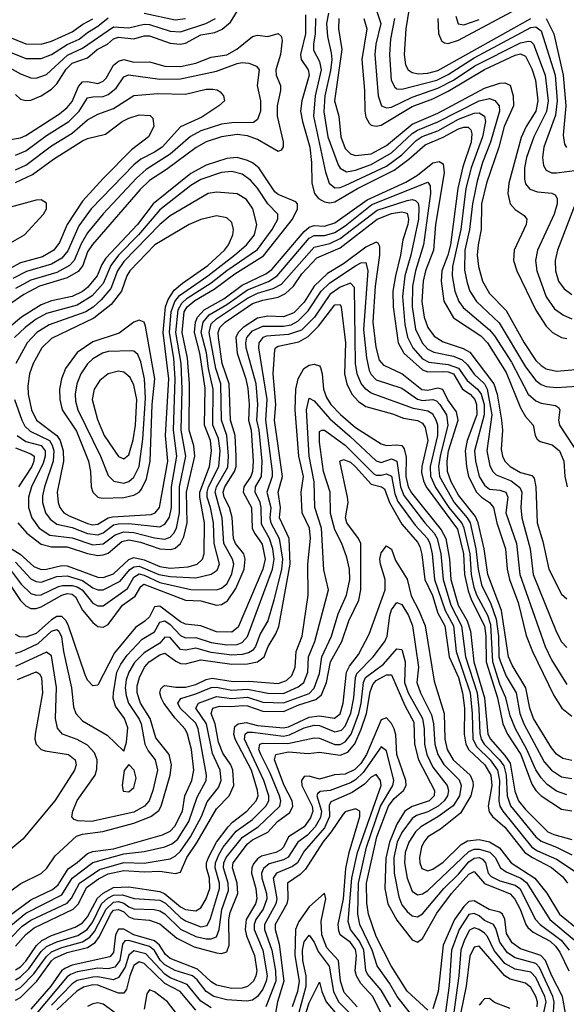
# Model space of a CAD drawing. Header units: inches. Extents: x 884549 to 1028252, y 526810 to 653624.
# Tile 358 of 656: x 904246 to 906368, y 611140 to 614965. Entities that reach past the tile are written whole.
import ezdxf

# ---------------------------------------------------------------- set-up
doc = ezdxf.new("R2010")
doc.units = ezdxf.units.IN
doc.header["$MEASUREMENT"] = 0
doc.layers.add('A9601', color=7, linetype='Continuous')

msp = doc.modelspace()

# ---------------------------------------------------------------- linework, layer by layer
at = {"layer": 'A9601', "color": 5}
for points, elevation in [([(905869.7, 614970), (905871.8, 614911.8), (905883.5, 614883.5), (905895.3, 614875.3), (905910, 614873.3), (905950, 614885.7), (906250, 615047.3)], 3320), ([(904230, 614674.1), (904250, 614656.2), (904270, 614651), (904290, 614653.2), (904330, 614669.5), (904370, 614695.5), (904390, 614715.6), (904426.8, 614773.2), (904450, 614796.3), (904510, 614817.5), (904546.9, 614850), (904587, 614870), (904610, 614890.8), (904630, 614897), (904690, 614891.4), (904730, 614903.1), (904750, 614902.7), (904830, 614873.5), (904869.3, 614870.7), (904890, 614874.3), (904950, 614906.2), (905004, 614916), (905032, 614928), (905064.2, 614955.8), (905098.7, 615010)], 3120), ([(905628.5, 615008.5), (905648.1, 614950), (905628.4, 614870), (905625.2, 614830), (905637.2, 614670), (905651, 614630), (905670, 614622.4), (905690, 614625.7), (905770, 614664.5), (905870, 614699.2), (905930, 614730.9), (906013.5, 614786.5), (906190, 614875.7), (906221.5, 614881.5), (906230, 614880.4), (906240.2, 614870), (906286.4, 614750), (906298.2, 614650), (906291.8, 614608.2), (906242.2, 614510), (906213.6, 614430), (906205.4, 614390), (906205.8, 614345.8), (906210, 614328.2), (906226.8, 614306.8), (906256.5, 614296.5), (906311.3, 614291.3), (906324.2, 614284.2), (906332.2, 614270), (906332.1, 614250), (906320.6, 614210), (906255.7, 614070), (906248.9, 614030), (906253.5, 613990), (906290, 613888.7), (906322.4, 613842.4), (906356.9, 613816.9), (906390, 613802.6)], 3240), ([(905757.6, 615010), (905745.3, 614930), (905739.3, 614830), (905744.4, 614790), (905754.2, 614770), (905770, 614759.5), (905794.8, 614754.8), (905830, 614757.3), (905870, 614768), (906230, 614970.2)], 3280), ([(904163.1, 614803.1), (904250, 614754.4), (904290, 614739.3), (904310, 614738.7), (904350, 614752.7), (904432.2, 614827.8), (904490, 614854.3), (904610, 614937.2), (904670, 614933.6), (904730, 614947.7), (904750, 614946.8), (904830, 614920.2), (904870, 614918), (904969.1, 614950.9), (905006.7, 614970)], 3140), ([(904190, 614846.6), (904270, 614814.5), (904330, 614814.8), (904370, 614830.6), (904430, 614868.4), (904477.5, 614890), (904510, 614915.9), (904550, 614939.7), (904590, 614973.1)], 3160), ([(904200.3, 614900.3), (904270, 614870.9), (904330, 614870), (904370, 614882.3), (904450, 614917.5), (904492, 614948), (904530, 614968)], 3180), ([(904730, 614991.1), (904850, 614964.4), (904890, 614970.5)], 3160), ([(905355.2, 614984.8), (905355.7, 614910), (905336.1, 614830), (905338.5, 614810), (905366.3, 614770), (905370, 614750), (905342, 614650), (905336.9, 614610), (905343.9, 614570), (905372.5, 614470), (905379, 614410), (905380.6, 614330), (905390.1, 614290.1), (905406.8, 614270), (905430, 614257.8), (905450, 614254.1), (905470, 614257.4), (905558, 614310), (905699.4, 614380.6), (905757, 614423), (905820.4, 614479.6), (905890.5, 614509.5), (905950, 614541.6), (905970, 614548), (905987.2, 614547.2), (905997.4, 614537.4), (906001.2, 614521.2), (905998.6, 614490), (905966.9, 614393.1), (905947, 614310), (905919.2, 614090), (905908.8, 614050), (905884.9, 613990), (905882.6, 613950), (905892.2, 613872.2), (905930, 613806.7), (906036.8, 613736.8), (906062.8, 613710), (906134.4, 613594.4), (906190, 613457), (906210, 613424.2), (906239.3, 613390), (906246.7, 613350), (906255.4, 613335.4), (906266.9, 613326.9), (906313.2, 613313.2), (906341.7, 613290), (906358.5, 613250), (906362.1, 613190), (906371.4, 613150)], 3120), ([(905394.9, 614970), (905393.7, 614910), (905386.4, 614870), (905386.5, 614846.5), (905410, 614803), (905416.2, 614770), (905393.8, 614670), (905386.3, 614590), (905433.1, 614373.1), (905447.5, 614330), (905470, 614312.3), (905490, 614313.3), (905510, 614320.7), (905670, 614396.7), (905730, 614440), (905784.7, 614495.3), (905809, 614511), (905870, 614534), (905950, 614578.3), (906010, 614601.7), (906030, 614603.4), (906050, 614590.6), (906053.8, 614570), (906042.8, 614510), (905998.4, 614390), (905978.6, 614310), (905958.6, 614150), (905926.8, 614006.8), (905924.4, 613970), (905934.8, 613910), (905951, 613871), (905967.3, 613847.3), (906070, 613759.9), (906090, 613736.6), (906154.8, 613634.8), (906220.1, 613510), (906250, 613484.1), (906270, 613475.9), (906326.7, 613466.7), (906338.2, 613458.2), (906343, 613450), (906338.2, 613410), (906341.5, 613390), (906421.1, 613270)], 3140), ([(905445.6, 614990), (905437.7, 614950), (905440.5, 614900.5), (905455.9, 614835.9), (905457.3, 614810), (905452.6, 614767.4), (905430.8, 614670), (905427.5, 614607.5), (905442.1, 614510), (905481.9, 614401.9), (905490, 614389), (905514.8, 614374.8), (905550, 614380.2), (905610, 614402.1), (905690, 614448.6), (905770, 614523.4), (905790, 614536.7), (905870, 614568.3), (906030, 614650.4), (906070, 614659.2), (906090.9, 614650.9), (906107.2, 614630), (906109.2, 614610), (906074.2, 614490), (906042.2, 614410), (906022.2, 614337.8), (906003.7, 614250), (905992, 614150), (905974.1, 614070), (905972.6, 613992.6), (905982.7, 613942.7), (905994, 613910), (906019.3, 613870), (906107.6, 613787.6), (906210, 613616.2), (906250, 613563.4), (906270, 613547.6), (906290, 613539.7), (906330, 613536.1), (906410, 613541.8)], 3160), ([(905484.5, 614970), (905484.1, 614930), (905496.7, 614850), (905468.7, 614650), (905484.6, 614590), (905493.5, 614510), (905510, 614465.2), (905530, 614444.4), (905550, 614437.4), (905610, 614444.3), (905670, 614475.9), (905770, 614559.5), (905870, 614602.2), (906050, 614699.1), (906110, 614718.2), (906130, 614720.1), (906150, 614711.3), (906161.8, 614670), (906162.7, 614630), (906127.5, 614550), (906105.7, 614470), (906057.8, 614330), (906038.4, 614250), (906037.6, 614150), (906025.4, 614090), (906022.7, 614050), (906026.7, 614006.7), (906043.4, 613950), (906070, 613901.6), (906134.9, 613834.9), (906204.5, 613710), (906250, 613641.4), (906270, 613621.4), (906290, 613608.7), (906330, 613599.3), (906450, 613610.7)], 3180), ([(905582.1, 614970), (905594.1, 614930), (905574.3, 614810), (905585, 614690), (905585.7, 614610), (905590, 614586.2), (905602.7, 614562.7), (905610, 614555.8), (905630, 614551.1), (905650, 614555.8), (905770, 614628.6), (905850, 614658.3), (905910, 614687.2), (906050, 614771.5), (906170, 614827.3), (906190, 614832.7), (906210, 614823.1), (906233.9, 614773.9), (906248.3, 614730), (906258.1, 614650), (906249.2, 614610), (906212.3, 614550), (906192.9, 614507.1), (906145.3, 614330), (906141.6, 614290), (906150.4, 614250.4), (906170, 614227.8), (906204.2, 614204.2), (906214.6, 614190), (906212.9, 614170), (906166, 614070), (906163.7, 614030), (906176.6, 613990), (906250, 613837), (906290, 613774), (906315.1, 613750), (906350, 613730.9), (906370, 613726.8)], 3220), ([(905700.8, 614970), (905685.8, 614890), (905681.4, 614830), (905688.8, 614730), (905702.8, 614702.8), (905710, 614697.1), (905730, 614694.8), (905865, 614730), (905910, 614752.3), (906010, 614817.1), (906230, 614934.6), (906250, 614937.9), (906270, 614922.1), (906325.4, 614750), (906333, 614650), (906325.8, 614594.2), (906281.3, 614470), (906275.2, 614430), (906279.1, 614399.1), (906290, 614380.9), (906310.9, 614370.9), (906330, 614369.7), (906410, 614380.4)], 3260), ([(905939.1, 614979.1), (905948.9, 614948.9), (905970, 614945), (906030, 614966.1)], 3340), ([(906290.5, 614970), (906320.1, 614910), (906355.5, 614750), (906365.7, 614630), (906356.2, 614516.2), (906361.1, 614481.1), (906368.9, 614468.9)], 3280), ([(904210, 614499.3), (904250, 614506.5), (904270, 614515.6), (904400.4, 614599.6), (904430, 614623.9), (904450, 614647.8), (904474.1, 614705.9), (904490, 614723.6), (904510, 614724.7), (904550, 614717.8), (904570, 614726.3), (904581.7, 614738.3), (904610, 614788.9), (904630, 614803.8), (904650, 614810), (904690, 614800.3), (904750, 614802.1), (904810, 614784.2), (904870, 614782.8), (904930, 614796.4), (904990, 614819.5), (905050, 614829.3), (905088.6, 614851.4), (905150, 614899.7), (905170, 614905), (905210, 614900.4), (905250, 614911.1), (905260.8, 614900.8), (905265.5, 614885.5), (905258.3, 614830), (905240, 614770), (905241.7, 614750), (905259.2, 614710), (905259.3, 614690), (905246, 614630), (905245.5, 614590), (905269.6, 614490.4), (905268.9, 614471.1), (905261, 614459), (905250, 614453.2), (905170, 614499.3), (905130, 614513.7), (905090, 614519.1), (905030, 614510), (904970, 614490.2), (904931, 614469), (904816.6, 614383.4), (904750, 614340.5), (904714.3, 614305.7), (904528.4, 614091.6), (904510, 614062.8), (904491.5, 614010), (904472.7, 613987.3), (904430, 613962), (904323.4, 613930), (904261.8, 613898.2), (904134.5, 613810)], 3080), ([(904230, 614439.3), (904270, 614455.5), (904350, 614515.7), (904436.4, 614570), (904477, 614610), (904510, 614661.3), (904530, 614666.2), (904570, 614666.4), (904590, 614674.3), (904621, 614699), (904650, 614743.9), (904668.7, 614751.3), (904790, 614734.4), (904870, 614735.5), (905010, 614765.9), (905090, 614795.5), (905110, 614799.3), (905136, 614796), (905164.9, 614784.9), (905175.9, 614770), (905168.7, 614710), (905181.5, 614650), (905181.3, 614610), (905170, 614578), (905154.3, 614565.7), (905070, 614565.2), (905030, 614559.4), (904950, 614533.7), (904909, 614511), (904830, 614442.3), (904737.1, 614382.9), (904699.8, 614350), (904570, 614210.7), (904510, 614136.6), (904485, 614095), (904457.9, 614030), (904439.9, 614010), (904390, 613982.9), (904290, 613953.9), (904230, 613921.2)], 3060), ([(904230, 614382.2), (904270, 614400.4), (904370, 614474.8), (904450, 614524.6), (904510, 614576.5), (904550, 614598.7), (904610, 614620.7), (904690, 614671.4), (904782, 614678), (904890, 614676.2), (904970, 614695.8), (904995.7, 614695.7), (905012.9, 614692.9), (905024.5, 614684.5), (905037.8, 614670), (905041.7, 614650), (905019.6, 614630), (904953.6, 614586.4), (904870.7, 614549.3), (904799.4, 614470), (904770.1, 614450), (904716.4, 614423.6), (904690, 614401.4), (904523.5, 614230), (904476, 614164), (904432.6, 614067.4), (904410, 614038.8), (904370, 614015.9), (904273, 613987), (904220.1, 613959.9)], 3040), ([(904230, 614332.6), (904295.6, 614364.4), (904376.9, 614423.1), (904490, 614494.1), (904510, 614503.9), (904579.9, 614520.1), (904644.5, 614570), (904670, 614582.6), (904710, 614595.1), (904752.7, 614592.7), (904762.6, 614582.6), (904766.5, 614550), (904746.2, 614510), (904680.6, 614459.4), (904570, 614348.8), (904490, 614260.5), (904430.7, 614170), (904400.9, 614099.1), (904378.2, 614070), (904335.4, 614044.6), (904250, 614020.2), (904203.8, 613996.2)], 3020), ([(904238.9, 613010), (904273.4, 612970), (904330, 612927.1), (904370, 612917.3), (904430, 612917.9), (904510, 612890.8), (904550, 612884.1), (904570, 612885.8), (904590, 612893), (904642.5, 612937.5), (904670, 612944.7), (904715, 612935), (904790, 612909.3), (904833.2, 612906.8), (904850, 612912.7), (904869.9, 612930), (904883.5, 612956.5), (904896.1, 613010), (904893.4, 613130), (904925.5, 613270), (904922, 613310), (904903.7, 613370), (904905.1, 613550), (904897.6, 613650), (904876.6, 613750), (904885.1, 613830), (904896.9, 613850), (904925.7, 613874.3), (905001.7, 613918.3), (905081.7, 613978.3), (905192.5, 614047.5), (905305.3, 614190), (905325.2, 614230), (905324.5, 614250), (905317.9, 614257.9), (905250, 614286.2), (905237, 614297), (905174.4, 614390), (905150, 614409.3), (905130, 614418.6), (905090, 614429.7), (905050, 614426.3), (904970, 614399.8), (904910, 614368.3), (904763.9, 614250), (904703.9, 614170), (904580.9, 614039.1), (904565.2, 614014.8), (904546.4, 613970), (904510, 613925.4), (904490, 613909.5), (904450, 613890.2), (904370, 613872.5), (904330, 613857.8), (904253.8, 613810), (904204.9, 613770)], 3120), ([(904161.4, 612941.4), (904248.3, 612888.3), (904301.3, 612841.3), (904330, 612829.8), (904350, 612830), (904410, 612845.1), (904430, 612843.9), (904550, 612799), (904570, 612798.1), (904610, 612812.4), (904670, 612868.2), (904690, 612875.8), (904730, 612867.4), (904790, 612841.2), (904830, 612834.1), (904899.8, 612840.2), (904934.9, 612850), (904956.5, 612870), (904962.4, 612890), (904964.2, 613010), (904945, 613110), (904946.1, 613130), (904982.8, 613230), (904991, 613290), (904987.1, 613330), (904963.7, 613390), (904966, 613534), (904945.4, 613670), (904924.2, 613750), (904928.4, 613790), (904936, 613810), (904962.3, 613837.7), (905038.6, 613881.4), (905110, 613933.7), (905201.5, 613978.5), (905225.1, 613994.9), (905350, 614142.2), (905370, 614159.3), (905390, 614165.5), (905430, 614163.6), (905470, 614175.5), (905594.5, 614265.5), (905745.8, 614334.2), (905790, 614361.3), (905850, 614408.9), (905874.3, 614414.3), (905890, 614404.7), (905894, 614370), (905860.3, 614170), (905852.3, 614070), (905821.2, 613990), (905812.5, 613950), (905807.5, 613870), (905816.9, 613810), (905830.9, 613770), (905855.1, 613735.1), (905890, 613713.3), (905967.2, 613687.2), (905993, 613673), (906086.3, 613550), (906099.5, 613510), (906116.6, 613410), (906120.4, 613370), (906115.2, 613295.2), (906120.1, 613270), (906130.1, 613250), (906150, 613229.5), (906190, 613206.2), (906233.8, 613193.8), (906243.8, 613183.8), (906250.3, 613150.3), (906254.8, 613010), (906277.4, 612937.4), (906300.5, 612830), (906350, 612733), (906370, 612715.6)], 3080), ([(904236.3, 613350), (904270, 613327.1), (904330, 613310.4), (904344.6, 613290), (904345.3, 613270), (904337.8, 613242.2), (904291.8, 613150), (904279.9, 613110), (904280.5, 613070), (904293.9, 613030), (904321.3, 612990), (904363, 612963), (904450, 612952.4), (904530, 612924.9), (904570, 612929.2), (904616.3, 612963.7), (904650, 612975.7), (904690, 612973.2), (904770, 612952.2), (904810, 612946.9), (904830, 612954.4), (904844.4, 612970), (904854.5, 612990), (904866.5, 613050), (904867, 613150), (904891.5, 613270), (904873.6, 613370), (904877.6, 613530), (904873.6, 613630), (904852.8, 613750), (904861.8, 613838.2), (904875.8, 613864.2), (904896.4, 613883.6), (904990, 613943), (905050, 613990.6), (905170, 614072.7), (905226.9, 614150), (905247.7, 614190), (905247.9, 614210), (905210, 614250.3), (905170, 614310.4), (905142.4, 614342.4), (905110, 614365.4), (905070, 614374.9), (905030, 614371.6), (904950, 614345), (904910, 614321.2), (904790, 614226.4), (904707.7, 614130), (904630.2, 614050), (904599.7, 614010), (904570, 613939.8), (904527.3, 613892.7), (904470, 613856.1), (904350, 613823.6), (904310, 613802.4), (904267.1, 613770), (904226.6, 613730)], 3140), ([(904230, 612857.2), (904290, 612792.8), (904310, 612782.6), (904330, 612779.8), (904390, 612802), (904430, 612804.9), (904490, 612785.9), (904530, 612758.2), (904550, 612750.1), (904570, 612750.6), (904635.8, 612784.2), (904672.1, 612827.9), (904690, 612840.2), (904710, 612841.8), (904785.9, 612810), (904830, 612801.7), (904930, 612797.3), (904990, 612811.2), (905013.1, 612826.9), (905021.3, 612850), (905001.2, 612930), (904998.9, 613010), (904987.6, 613070), (904974.6, 613110), (904973.9, 613130), (904979.2, 613150), (905019.4, 613230), (905024, 613290), (905018.6, 613338.6), (904996.4, 613390), (904997.3, 613530), (904978.7, 613610), (904971.3, 613671.3), (904950.9, 613750), (904958, 613790), (904981.9, 613818.1), (905050, 613858.5), (905130, 613915.2), (905211.5, 613948.5), (905245.4, 613970), (905370, 614116.1), (905390, 614126.3), (905430, 614127), (905470, 614139.1), (905510, 614164.4), (905613.2, 614246.8), (905830, 614334.1), (905839.3, 614319.3), (905840.4, 614290), (905814.1, 614090), (905782.3, 613990), (905771.4, 613930), (905769.3, 613850), (905782.9, 613762.9), (905808.3, 613710), (905830, 613684.8), (905853.5, 613673.5), (905930, 613657.9), (905963.9, 613643.9), (905985, 613625), (906010, 613587.6), (906050, 613550), (906061.3, 613530), (906079.2, 613430), (906060.1, 613290), (906071.7, 613231.7), (906083.1, 613210), (906096.4, 613196.4), (906153.7, 613173.7), (906188.2, 613148.2), (906195.2, 613130), (906191.3, 613070), (906195.7, 613030), (906227.3, 612910), (906239.4, 612810), (906330, 612585.8), (906350, 612548.6), (906370, 612526)], 3060), ([(904225.6, 613490), (904254, 613410), (904266.7, 613386.7), (904286.7, 613366.8), (904361.5, 613330), (904372.8, 613312.8), (904378.7, 613290), (904376.8, 613250), (904342.5, 613150), (904334.9, 613114.9), (904334.8, 613090), (904346.9, 613050), (904364.6, 613024.6), (904390, 613005.7), (904450, 612992), (904510, 612968.5), (904550, 612963.6), (904570, 612971.8), (904610, 613002.6), (904630, 613006.8), (904670, 613007.7), (904790, 612995.3), (904810, 613005.2), (904828, 613032), (904835.7, 613070), (904836, 613150), (904856.2, 613270), (904843.6, 613370), (904850, 613570), (904844.5, 613650), (904828.3, 613750), (904834.5, 613830), (904848.2, 613870), (904866.9, 613893.1), (904976.8, 613970), (905080.5, 614050), (905127, 614090), (905157.5, 614130), (905167.4, 614170), (905150.7, 614230), (905126.4, 614266.4), (905090, 614289), (905010, 614295.2), (904978, 614290), (904830, 614203.7), (904790, 614169.9), (904650, 614025.4), (904625.5, 613990), (904599.5, 613920.5), (904563.1, 613876.9), (904531.6, 613848.4), (904502.9, 613830), (904360.6, 613779.4), (904313.3, 613750), (904275.8, 613710), (904231.1, 613630)], 3160), ([(906425.2, 614310), (906333.5, 614070), (906325.1, 614030), (906325.8, 613990), (906337.6, 613950), (906359.4, 613919.4), (906390, 613897.1)], 3260), ([(904128.4, 614051.6), (904264.7, 614130), (904338.8, 614210), (904350.1, 614230), (904350, 614252.9), (904330, 614265), (904310, 614264.5), (904210, 614237.5)], 2980), ([(904209.6, 612829.6), (904251.9, 612771.9), (904290, 612735.9), (904310, 612729), (904330, 612730.3), (904396.5, 612763.5), (904412.4, 612767.6), (904450, 612766.9), (904470, 612761.7), (904488.3, 612750), (904530, 612698.7), (904550, 612687.8), (904570, 612688.1), (904664.4, 612755.6), (904690, 612799.8), (904710, 612811.8), (904730, 612807.1), (904790, 612778.6), (904910, 612751.8), (905010, 612750.4), (905030, 612756.3), (905050, 612773.9), (905059.6, 612790), (905070, 612812.5), (905077.2, 612850), (905072.6, 612870), (905038.4, 612930), (905032.1, 613030), (905005, 613130), (905010.1, 613150), (905053.8, 613226.2), (905057.1, 613270), (905050, 613350), (905029.3, 613410), (905026.6, 613550), (905007.1, 613610), (904981.8, 613750), (904990, 613783.2), (905010, 613802.9), (905130, 613883.8), (905170, 613902.2), (905230, 613920.4), (905262, 613938), (905390, 614081.9), (905450, 614095.3), (905490, 614114.8), (905634.2, 614225.8), (905750, 614262.8), (905770, 614266.4), (905782.9, 614262.9), (905793, 614253), (905796.1, 614236.1), (905793.8, 614190), (905764, 614050), (905741.5, 613970), (905731.9, 613890), (905741.5, 613781.5), (905751.6, 613731.6), (905772.6, 613690), (905810, 613647.3), (905835.1, 613635.1), (905910, 613625.4), (905950, 613611.4), (905983.2, 613563.2), (906023.8, 613530), (906037.9, 613510), (906048.8, 613470), (906049.6, 613430), (906011.4, 613290), (906015.4, 613250), (906030, 613190.1), (906050, 613156.5), (906070, 613141.6), (906110, 613137.8), (906133.5, 613130), (906140.8, 613110), (906133, 613050), (906174.6, 612930), (906187.4, 612810), (906286.2, 612530), (906310, 612477.8), (906370, 612382.2)], 3040), ([(904190, 612798.5), (904249.3, 612709.3), (904270, 612688.1), (904290, 612678.1), (904310, 612677.8), (904330, 612684.7), (904410, 612729.6), (904430, 612735.4), (904450, 612733.7), (904463.3, 612723.3), (904490, 612671.2), (904530, 612623), (904550, 612608.4), (904570, 612605.3), (904590, 612615.1), (904646, 612690), (904694.9, 612725.1), (904716.3, 612763.7), (904728.1, 612771.9), (904890, 612710), (904950, 612707.9), (905010, 612690.9), (905030, 612692.8), (905052.3, 612707.7), (905085.2, 612754.8), (905117, 612830), (905121.9, 612870), (905116.1, 612890), (905084.2, 612930), (905076.3, 612950), (905071.4, 613031.4), (905060.6, 613070), (905040.4, 613110), (905036.6, 613130), (905042, 613150), (905080.7, 613210), (905086, 613230), (905087.2, 613270), (905082.5, 613350), (905064.5, 613410), (905060, 613550), (905032.6, 613630), (905017.8, 613730), (905016.4, 613750), (905022.7, 613770), (905043.3, 613790), (905150, 613862.6), (905190, 613875.9), (905250, 613887.6), (905278.5, 613901.5), (905309.2, 613930), (905341.7, 613978.3), (905400.2, 614039.8), (905490, 614079.1), (905634.2, 614190), (905690, 614212.9), (905730, 614219.1), (905750, 614213), (905755.8, 614190), (905753.4, 614170), (905733.3, 614110), (905725.1, 614050), (905704.6, 613970), (905694.8, 613910), (905696.1, 613850), (905715.4, 613710), (905737.8, 613670), (905810, 613604.8), (905830, 613596.8), (905890, 613598.9), (905910, 613597.3), (905929.6, 613589.6), (905965.2, 613530), (905994.4, 613510), (906012.7, 613490), (906019.2, 613470), (906020.5, 613430), (905983.3, 613330), (905975.4, 613290), (905980.3, 613230), (905988.9, 613190), (906020, 613130), (906039, 613110), (906069.7, 613089.7), (906085, 613070), (906098.4, 613010), (906131.9, 612910), (906139, 612830), (906147.3, 612790), (906181.2, 612701.2), (906212.9, 612572.9), (906236.3, 612510), (906319.4, 612339.4), (906350.8, 612290.8), (906390, 612259.2)], 3020), ([(906390, 612087.3), (906355, 612095), (906330, 612112), (906310, 612136.4), (906240.4, 612250), (906226.2, 612290), (906211.1, 612370), (906157.7, 612457.7), (906143.2, 612490), (906116.8, 612670), (906063.7, 612810), (906049, 612910), (906025.9, 613010), (906015, 613035), (905950, 613117.7), (905921.3, 613170), (905906.8, 613210), (905905.3, 613250), (905910.3, 613290), (905948.4, 613410), (905941.9, 613441.9), (905908.1, 613488.1), (905888.5, 613528.5), (905870, 613533.3), (905830, 613524.5), (905806.7, 613526.7), (905730.1, 613590), (905661.3, 613621.3), (905643, 613643), (905630, 613692.9), (905618.8, 613790), (905627.3, 613930), (905644.4, 614050), (905644.7, 614084.7), (905637.7, 614097.7), (905630, 614100.6), (905590, 614081.1), (905502.7, 614017.3), (905440.9, 613979.1), (905390, 613930.6), (905350, 613867.9), (905310, 613826.5), (905270, 613810.8), (905210, 613813.9), (905170, 613805.4), (905113.9, 613770), (905094.6, 613750), (905085.5, 613730), (905090.2, 613669.8), (905123.8, 613570), (905132, 613532), (905136.6, 613470), (905134, 613410), (905144.4, 613370), (905152, 613250), (905150.3, 613209.7), (905143.6, 613190), (905116, 613150), (905113.6, 613130), (905145.5, 613070), (905148.8, 612990), (905157.5, 612970), (905188.1, 612928.1), (905199.4, 612870), (905190.7, 612830), (905094.8, 612605.2), (905070, 612586.2), (905010, 612586.6), (904950, 612610.3), (904890, 612616.6), (904870, 612625.5), (904790, 612686.2), (904770, 612683.8), (904750, 612645), (904732.1, 612627.9), (904695.7, 612604.4), (904614.8, 612505.2), (904550, 612380.2), (904530, 612377.1), (904510, 612398.9), (904500.1, 612420.1), (904436, 612610), (904426.7, 612630), (904410, 612646.5), (904390, 612646.2), (904370, 612634.3), (904310, 612581), (904270, 612566.3), (904247.2, 612567.2), (904230, 612577)], 2980), ([(904230, 612504.4), (904250, 612509), (904318.5, 612541.5), (904370, 612590), (904390, 612596.5), (904398.5, 612590), (904408.2, 612568.2), (904415.7, 612510), (904447.7, 612370), (904455.8, 612295.8), (904464.7, 612270), (904490, 612241.6), (904585.9, 612185.9), (904650, 612124), (904661.4, 612158.6), (904665.5, 612214.5), (904653.3, 612250), (904617.8, 612297.8), (904609.5, 612329.4), (904609.9, 612349.9), (904623.5, 612430), (904638.8, 612461.2), (904664, 612496), (904722, 612558), (904770, 612586.6), (904790, 612624.3), (904810, 612629.4), (904830, 612615.6), (904870, 612573), (904890, 612564.3), (904930, 612565.3), (904990, 612545), (905050, 612537.1), (905090, 612538.3), (905110, 612545.3), (905131.1, 612568.9), (905227.7, 612830), (905233.8, 612870), (905228.6, 612910), (905216.3, 612950), (905184.7, 613004.7), (905183.8, 613070), (905179.4, 613090), (905160.1, 613130), (905161.8, 613150), (905185.3, 613190), (905187, 613250), (905175.9, 613370), (905167, 613410), (905171.2, 613470), (905164.6, 613550), (905125.4, 613690), (905123.7, 613710), (905128.1, 613730), (905150, 613756), (905190, 613775.2), (905270, 613774.3), (905299.7, 613780.3), (905326.6, 613793.4), (905366, 613834), (905416.4, 613910), (905450, 613942.8), (905550, 614009.2), (905570, 614020.1), (905590, 614022.1), (905597.4, 613990), (905581.3, 613761.3), (905592, 613652), (905602.5, 613602.5), (905610, 613586.7), (905630, 613566.7), (905730, 613533.1), (905790, 613491.3), (905810, 613485.6), (905850, 613489.5), (905863.9, 613483.9), (905877.6, 613470), (905902.7, 613430), (905908.4, 613390), (905877.9, 613270), (905872.6, 613230), (905875.8, 613190), (905932.8, 613090), (905983, 613030), (905994.4, 613010), (906017.2, 612910), (906026.4, 612830), (906038.7, 612770), (906075.5, 612695.5), (906095.6, 612635.6), (906104.4, 612570), (906106.6, 612490), (906112, 612470), (906134.8, 612414.8), (906173.6, 612350), (906188.3, 612270), (906203.4, 612230), (906281.9, 612081.9), (906310, 612049.3), (906350, 612024.3), (906390, 612017.3)], 2960), ([(906370, 611954.2), (906330, 611968), (906293.4, 611993.4), (906270, 612019.5), (906250, 612051.3), (906215, 612130), (906170.9, 612210), (906150, 612261.3), (906133.4, 612330), (906110, 612383.9), (906082.5, 612470), (906074.6, 612614.6), (906063.5, 612650), (906021.1, 612730), (906010, 612759.8), (906000.2, 612810), (905994.5, 612890), (905971.8, 612990), (905963.1, 613010), (905914, 613070), (905860.9, 613150), (905842, 613190), (905840.8, 613230), (905869.5, 613350), (905869.4, 613389.4), (905863.4, 613410), (905850, 613432.3), (905830, 613443.8), (905774.8, 613454.8), (905610, 613514.7), (905589.3, 613529.3), (905571.5, 613551.5), (905556.6, 613590), (905550, 613630), (905545.3, 613925.3), (905530, 613941.8), (905490, 613925.7), (905450, 613898.2), (905390.2, 613809.8), (905340.4, 613759.6), (905290, 613741.6), (905204.4, 613735.6), (905189.5, 613730), (905174.5, 613710), (905173.3, 613690), (905205.9, 613490), (905200.4, 613410), (905226.3, 613210), (905226.5, 613190), (905205.5, 613130), (905221, 613070), (905217.3, 613030), (905221, 613010), (905253.5, 612950), (905266.3, 612870), (905263, 612830), (905232.4, 612710), (905209.1, 612630), (905180.3, 612579.7), (905161.6, 612530), (905150, 612515.1), (905134.2, 612505.8), (905110, 612499), (905070, 612496.3), (904990, 612506.6), (904930, 612523.8), (904890, 612516.4), (904870, 612518.2), (904830, 612565.6), (904810, 612566.7), (904790, 612543.2), (904730, 612505.9), (904691.7, 612468.3), (904670, 612430), (904659.4, 612400.6), (904655.5, 612370), (904659.6, 612339.6), (904669.2, 612310), (904710, 612247.7), (904717.4, 612230), (904731.6, 612150), (904744.7, 612124.7), (904771.7, 612090), (904781.5, 612050), (904763.4, 611970), (904749.3, 611930.7), (904730.3, 611909.7), (904690, 611887), (904525.2, 611850), (904472.5, 611852.5), (904458.1, 611858.1), (904448.8, 611868.8), (904452.5, 611890), (904470, 611932.3), (904539.7, 612030), (904546.2, 612053.8), (904546.9, 612090), (904537.2, 612117.2), (904510, 612146.6), (904470, 612168.6), (904412, 612190), (904393, 612213), (904385.5, 612250), (904389.5, 612370.5), (904370, 612493.7), (904350, 612508.5), (904230, 612452.4)], 2940), ([(904170, 611551.3), (904251.1, 611608.9), (904330, 611648.6), (904351.3, 611668.7), (904383.8, 611716.2), (904466.3, 611793.7), (904490, 611801.1), (904569.2, 611810.8), (904690, 611843.8), (904755.3, 611870), (904786.7, 611893.3), (904795.8, 611910), (904830.4, 612030), (904835.8, 612070), (904825.9, 612110), (904774.9, 612174.9), (904752.5, 612250), (904714.9, 612310), (904702.6, 612350), (904702.7, 612377.3), (904711.8, 612410), (904731.4, 612450), (904749.2, 612470.8), (904790, 612497.8), (904810, 612504.6), (904852.6, 612472.6), (904870, 612464.6), (904890, 612462.3), (904950, 612478.6), (905070, 612461.9), (905130, 612462.7), (905169.4, 612470.6), (905194.9, 612490), (905210.2, 612530), (905240.5, 612579.5), (905252.2, 612607.8), (905296.2, 612850), (905292.4, 612950), (905255.4, 613030), (905258.5, 613070), (905250, 613130), (905266.9, 613190), (905235.8, 613410), (905241.1, 613470), (905230.2, 613590), (905237.3, 613682.7), (905239.5, 613690), (905250, 613696.9), (905330, 613713.7), (905366.2, 613733.8), (905405.7, 613774.3), (905470, 613857.7), (905490, 613858.7), (905494, 613850), (905511.2, 613710), (905507.5, 613590), (905516.6, 613550), (905536.1, 613510), (905561.9, 613481.9), (905590, 613462.9), (905693.5, 613433.5), (905736.6, 613416.6), (905790, 613408.3), (905810, 613397.8), (905820.5, 613380.5), (905830.6, 613330), (905807.4, 613230), (905806.5, 613206.5), (905813.4, 613173.4), (905824.7, 613150), (905945.3, 612985.3), (905968.5, 612890), (905972.3, 612810), (905986.7, 612746.7), (905999.8, 612710), (906049.9, 612609.9), (906055.5, 612570), (906057.2, 612470), (906101.4, 612330), (906121.8, 612230), (906140.4, 612190), (906191.6, 612110), (906234.7, 611994.7), (906250, 611970.1), (906270, 611950.4), (906350, 611898), (906390, 611891.6)], 2920), ([(904170, 611458), (904290, 611546.4), (904374.2, 611585.8), (904395.9, 611604.1), (904434.2, 611665.8), (904470, 611690.3), (904510, 611726.1), (904530, 611733.6), (904610, 611743.8), (904801.2, 611798.8), (904830, 611812.3), (904848.6, 611831.4), (904877.8, 611890), (904887, 611950), (904915.1, 612010), (904922.5, 612050), (904913.4, 612130), (904898.2, 612190), (904889.1, 612209.1), (904850, 612251.3), (904805.8, 612310), (904795.6, 612330), (904790.3, 612350), (904794.5, 612365.5), (904804.3, 612375.7), (904810, 612378.8), (904852.1, 612372.1), (904890, 612372.6), (904930, 612382.3), (904970, 612401.5), (904992.9, 612407.1), (905074.5, 612394.5), (905135.3, 612395.3), (905250, 612386.3), (905282.4, 612397.6), (905303.2, 612416.8), (905315.5, 612450), (905319.6, 612510), (905342.3, 612570), (905366.6, 612730), (905364.4, 612850), (905375, 612950), (905371.6, 612990), (905342.3, 613050), (905339.5, 613130), (905347.4, 613190), (905329.6, 613270), (905315.6, 613450), (905318.2, 613530), (905326.9, 613570), (905349.7, 613610.3), (905370, 613622.5), (905390, 613626.5), (905410, 613620.8), (905414, 613614), (905420.5, 613590), (905425.2, 613530), (905437.5, 613497.5), (905454.6, 613470), (905491, 613431), (905550, 613381.5), (905650, 613317.5), (905670, 613310.4), (905710, 613314.1), (905730, 613310.6), (905738.6, 613298.6), (905746.2, 613266.2), (905745.2, 613190), (905754.4, 613150), (905767.3, 613127.3), (905882.9, 612982.9), (905899.9, 612950), (905914.5, 612870), (905920.4, 612790), (905948.9, 612690), (905983.1, 612630), (905996.7, 612590), (906009.1, 612470), (906051, 612330), (906063, 612190), (906074, 612170), (906130, 612106.9), (906150, 612076.3), (906168.4, 611968.4), (906182.9, 611930), (906210, 611896.4), (906296.2, 611810), (906319.3, 611799.3), (906390, 611779.6)], 2880), ([(904190, 611427.5), (904270, 611493.5), (904410, 611564.9), (904450.2, 611630), (904530, 611691), (904650, 611723.9), (904730, 611733.5), (904810, 611752.3), (904836.8, 611763.2), (904859.3, 611780.7), (904902.4, 611850), (904935.1, 611944.9), (904969.7, 612010), (904971.9, 612030), (904938.9, 612210), (904930, 612231.9), (904869.7, 612290), (904860.6, 612310), (904871.9, 612328.1), (904930, 612345.6), (904990, 612370.2), (905010, 612372.7), (905070, 612361), (905130, 612364.8), (905210, 612348.2), (905270, 612347), (905326.8, 612373.2), (905349.6, 612390.4), (905365.3, 612430), (905367.5, 612490), (905392.5, 612550), (905444.5, 612750), (905427.5, 612827.5), (905418.4, 612990), (905392.3, 613070), (905389.1, 613170), (905370.2, 613270), (905359.7, 613450), (905370, 613494.4), (905390, 613484.5), (905450, 613414), (905527.8, 613347.8), (905630, 613250.8), (905650, 613244.6), (905690, 613258.8), (905710, 613250.6), (905725.1, 613150), (905736.9, 613116.9), (905818.9, 613010), (905855.8, 612970), (905867.3, 612950), (905880.8, 612890), (905890.2, 612790), (905920.1, 612690), (905961.5, 612610), (905976.3, 612490), (906021.9, 612350), (906029.1, 612289.1), (906031.8, 612191.8), (906037.4, 612170), (906049.8, 612150), (906109.3, 612090), (906125.9, 612065.9), (906134.4, 612030), (906138.8, 611950), (906151.6, 611911.6), (906250, 611791.1), (906270, 611773.3), (906330.5, 611750.5), (906390, 611720.9)], 2860), ([(904210, 611397.4), (904256.5, 611443.5), (904290, 611467.4), (904430, 611533.3), (904447.7, 611552.3), (904478.3, 611610), (904556.6, 611663.4), (904650, 611690.7), (904730, 611688.6), (904830, 611705.1), (904850, 611715), (904870, 611734.5), (904908.8, 611790), (904951.8, 611870), (904973.8, 611926.2), (905017.5, 611982.5), (905027.9, 612010), (905025, 612050), (904994.5, 612114.5), (904971.4, 612230), (904930.3, 612290), (904941, 612310), (905010, 612335.5), (905070, 612327.8), (905130, 612333.1), (905190, 612314), (905270, 612310.7), (905370, 612347), (905390, 612368.4), (905410, 612425.2), (905418.9, 612490), (905456.1, 612570), (905482.4, 612657.6), (905515.1, 612730), (905527.9, 612790), (905526.7, 612830), (905515.8, 612875.8), (905496.7, 612930), (905470, 612983.7), (905453.2, 613046.8), (905450.9, 613130), (905425, 613210), (905410, 613323.6), (905410, 613366), (905419, 613370), (905430, 613370.8), (905510, 613312.7), (905621.5, 613201.5), (905630, 613196), (905650, 613195.2), (905670, 613201), (905690, 613191.2), (905702.6, 613122.6), (905713.6, 613093.6), (905781.5, 613001.5), (905828.9, 612950), (905838.7, 612930), (905847.2, 612890), (905856.2, 612790), (905897.3, 612670), (905930.3, 612610), (905940.7, 612510), (905994.9, 612350), (906003.3, 612270), (906005.6, 612170), (906020.2, 612140.2), (906072.1, 612090), (906101.4, 612050), (906108.6, 612010), (906106.5, 611930), (906110, 611910), (906121.2, 611890), (906234.5, 611750), (906256.1, 611736.1), (906330, 611704.2), (906398.2, 611658.2)], 2840), ([(904230, 613301.5), (904290, 613278.7), (904301.9, 613270), (904301.6, 613250), (904293.8, 613230), (904241.9, 613150)], 3120), ([(904230, 611365.4), (904270, 611410.7), (904302.7, 611437.3), (904454.1, 611510), (904474, 611530), (904506.1, 611593.9), (904552, 611628), (904590, 611646.7), (904650, 611659.7), (904730, 611654.8), (904790, 611656.6), (904851.3, 611648.7), (904870, 611653.1), (904895, 611710), (904935.5, 611770), (905010, 611899.4), (905058.9, 611950), (905077.5, 611990), (905074.1, 612050), (905065.7, 612070), (905035, 612115), (905018.2, 612158.2), (905004.8, 612230), (904989.5, 612270), (904995.9, 612290), (905021.9, 612298.1), (905070, 612296.6), (905110, 612301.1), (905130, 612300), (905190, 612279.3), (905270, 612277.8), (905330, 612303.1), (905396.3, 612323.7), (905418.1, 612341.9), (905437.3, 612390), (905453, 612470), (905496.3, 612550), (905523.6, 612630), (905562.3, 612710), (905570.8, 612750), (905570.9, 612930), (905561.9, 612950), (905516.3, 613010), (905511.4, 613030), (905521, 613090), (905519.3, 613110), (905489.4, 613250), (905502.9, 613257.1), (905530, 613245.8), (905550, 613228.7), (905610, 613160.6), (905651, 613151), (905662.4, 613142.4), (905681.3, 613090), (905730, 613005.9), (905790, 612935.7), (905798.9, 612918.9), (905807.4, 612887.4), (905818.8, 612790), (905848.1, 612728.1), (905870, 612659), (905896, 612610), (905913.6, 612490), (905949.2, 612410), (905964.6, 612350), (905972.6, 612290), (905971.8, 612190), (905977.6, 612150), (905989.2, 612129.2), (906051.9, 612070), (906075.7, 612030), (906078.9, 611990), (906065.3, 611910), (906068.2, 611888.2), (906081.7, 611870), (906130, 611828.2), (906207.3, 611730), (906236.3, 611710), (906310, 611671.8), (906354.9, 611634.9), (906372.6, 611610)], 2820), ([(904230, 611274.1), (904250, 611286.1), (904270, 611307.1), (904312, 611368), (904332.5, 611387.5), (904370, 611407), (904461, 611439), (904490, 611456.9), (904510, 611480.2), (904548.2, 611551.8), (904570, 611571.4), (904610, 611593.4), (904670, 611596.9), (904790, 611578), (904810, 611569), (904870, 611518.7), (904890, 611508.1), (904930, 611502.9), (904950, 611515), (904970, 611549.6), (904983.9, 611590), (904982.6, 611630), (904971.4, 611670), (904971.4, 611690), (904978.7, 611710), (905010.1, 611769.9), (905055.3, 611830), (905071.9, 611848.1), (905128.1, 611890), (905164.3, 611930), (905171.7, 611950), (905169.9, 611970.1), (905145.6, 612050), (905082.1, 612170), (905077.2, 612190), (905081.4, 612218.6), (905093.9, 612230), (905125.3, 612234.7), (905170, 612223.5), (905270, 612213.7), (905290, 612218), (905370, 612256.1), (905410, 612261), (905468.6, 612251.4), (905490, 612268.8), (905502.2, 612310), (905514.9, 612430), (905526.1, 612453.9), (905561, 612499), (905602.6, 612577.4), (905665.4, 612750), (905665.2, 612790), (905646.4, 612850), (905644.5, 612870), (905650, 612894.1), (905670, 612920.6), (905690, 612908), (905704.6, 612864.6), (905750, 612791.4), (905766.3, 612726.3), (905795.6, 612670), (905819.8, 612610), (905855.6, 612395.6), (905893.5, 612270), (905896.8, 612170), (905905.5, 612130), (905929, 612090), (905994.9, 612030), (906005.4, 612005.4), (906006.9, 611990), (905997, 611950), (905957.6, 611882.4), (905880.1, 611819.9), (905831.2, 611790), (905815.5, 611770), (905805.9, 611750), (905798.2, 611710), (905799, 611690), (905807, 611667), (905830, 611657.9), (905850, 611665.5), (905890, 611692.5), (905959.6, 611760.4), (905984.9, 611775.1), (906030, 611779.9), (906070, 611771.2), (906108.3, 611748.3), (906154.3, 611690), (906245.6, 611630), (906292, 611572), (906341.6, 611490), (906439.6, 611410)], 2780), ([(904230, 611234.8), (904250, 611246.4), (904281.9, 611278.1), (904330, 611345.2), (904350, 611364), (904390, 611382.8), (904472.6, 611407.4), (904508.5, 611430), (904530, 611460.7), (904564.4, 611530), (904588.1, 611551.9), (904610, 611563.9), (904645.2, 611565.2), (904691, 611551), (904790, 611544), (904812.3, 611532.3), (904870, 611477.7), (904890, 611464.4), (904950, 611441), (904974.1, 611445.9), (904986.7, 611473.3), (905022.3, 611590), (905021.6, 611610), (905005.7, 611670), (905006.6, 611690), (905019.1, 611720.9), (905036.2, 611750), (905086.9, 611813.1), (905150, 611857.8), (905201.5, 611910), (905213.4, 611930), (905214, 611950), (905194.3, 612010), (905119.4, 612170), (905121.5, 612190), (905130, 612196.7), (905150, 612197.7), (905270, 612181.7), (905293.4, 612186.6), (905350, 612213.7), (905390, 612224.1), (905410, 612223.3), (905470, 612198.3), (905494.9, 612205.1), (905510, 612220.3), (905531.3, 612271.3), (905542.9, 612330), (905549.2, 612410), (905554.8, 612425.2), (905618.1, 612490), (905663.5, 612550), (905672.2, 612570), (905682.7, 612650), (905690, 612672.1), (905710, 612700.5), (905730, 612693.6), (905755.1, 612650), (905770.6, 612610), (905794.6, 612450), (905788.1, 612390), (905801.9, 612350), (905844.9, 612264.9), (905852.6, 612230), (905858.1, 612150), (905869.4, 612110), (905892.2, 612072.2), (905952.1, 612012.1), (905960.2, 611990), (905953, 611950), (905928.5, 611911.5), (905870, 611867.8), (905803.8, 611830), (905783.3, 611810), (905756.7, 611770), (905742.5, 611730), (905740.2, 611690), (905750.5, 611630.5), (905770, 611579.2), (905790, 611565.1), (905810, 611568.9), (905830, 611582.7), (905990, 611733.4), (906010, 611742.2), (906030, 611743.3), (906071.1, 611731.1), (906092.2, 611710), (906112, 611670), (906134.7, 611654.7), (906191.4, 611630), (906213.8, 611613.8), (906304.2, 611470), (906398.5, 611390)], 2760), ([(904230, 611194.6), (904250, 611205.4), (904301.4, 611258.6), (904350, 611326.2), (904370, 611343.6), (904410, 611360.5), (904490, 611382.8), (904519.2, 611400.8), (904536.9, 611423.1), (904581.8, 611510), (904610, 611537.2), (904630, 611539), (904650, 611533.3), (904670, 611518.2), (904690, 611511.2), (904767.9, 611507.9), (904790, 611502.9), (904810, 611491.1), (904870, 611432), (904930, 611403.4), (904970, 611393.8), (904990, 611394), (905010, 611402.7), (905020.7, 611430), (905031.5, 611508.5), (905057.3, 611582.7), (905056, 611610), (905037.8, 611670), (905039.3, 611690), (905047.7, 611710), (905110.7, 611789.3), (905172.6, 611830), (905255.5, 611910), (905259.6, 611930), (905254.2, 611950), (905218.4, 612038.4), (905182.3, 612110), (905175.1, 612130), (905177.9, 612150), (905190, 612154.8), (905287.3, 612152.7), (905390, 612175.3), (905410, 612173.7), (905470, 612149.2), (905490, 612149.4), (905510, 612159.3), (905532.8, 612190), (905562.8, 612270), (905572.1, 612310), (905580.8, 612390), (905588.9, 612410), (905658.4, 612461.6), (905710, 612520.8), (905730, 612518.5), (905742.3, 612470), (905740, 612390), (905754.8, 612350), (905810, 612250), (905816.1, 612210), (905817.3, 612150), (905827, 612110), (905850, 612061.5), (905905.5, 611990), (905910.3, 611970), (905906.4, 611950), (905893.9, 611930), (905870.1, 611910), (905830, 611887.9), (905786.7, 611873.3), (905770, 611861.8), (905730, 611807), (905711.6, 611770), (905698.5, 611710), (905700.4, 611650), (905717.4, 611557.4), (905730, 611526.3), (905750, 611500.3), (905770, 611483.9), (905790, 611479.7), (905810, 611490.9), (905892.8, 611590), (905950, 611645), (905990, 611693), (906010, 611708.1), (906030, 611710.5), (906043.2, 611703.2), (906054.7, 611690), (906064.8, 611650), (906076.4, 611636.4), (906110, 611620), (906170, 611602.8), (906187.6, 611590), (906249, 611469), (906266.6, 611450), (906348.7, 611388.7), (906378.9, 611350)], 2740), ([(904237.7, 612402.3), (904310, 612431.5), (904323.7, 612423.7), (904331.2, 612410), (904334.5, 612350), (904306.5, 612190), (904304.7, 612170), (904310.1, 612150.1), (904330, 612130.1), (904344.8, 612124.8), (904435.6, 612110), (904462, 612090), (904466, 612070), (904459.6, 612050), (904382.5, 611930), (904258.5, 611781.5), (904203.5, 611736.5)], 2920), ([(904230, 611155.4), (904250, 611166), (904313, 611230), (904370, 611309.2), (904381.4, 611318.6), (904430, 611341.2), (904510, 611361.1), (904539.4, 611380.6), (904556.2, 611403.8), (904598.3, 611490), (904610, 611505.1), (904630, 611508.4), (904650, 611499), (904670, 611480.1), (904690, 611472.4), (904750, 611466.4), (904790, 611452.9), (904856.8, 611396.8), (904923.5, 611363.5), (905010, 611339.7), (905030, 611337.9), (905050, 611343.3), (905059.2, 611370), (905057.5, 611470), (905063.6, 611496.4), (905093.3, 611570), (905090.5, 611610), (905072.1, 611670), (905075.5, 611690), (905130, 611763.5), (905150, 611778.7), (905210, 611808.7), (905246.4, 611850), (905294.9, 611885.1), (905306.4, 611910), (905304.1, 611930), (905273.4, 611990), (905234.9, 612090), (905240.2, 612110), (905290, 612121.3), (905365.7, 612114.3), (905410, 612119.9), (905490, 612107.9), (905520, 612120), (905547.8, 612152.2), (905571.6, 612208.4), (905592.3, 612270), (905606.2, 612353.8), (905617, 612383), (905630, 612397.5), (905670, 612420.4), (905690, 612419.9), (905741, 612301), (905776.2, 612236.2), (905778.8, 612150), (905793.8, 612090), (905857, 611970), (905854.7, 611950), (905836.3, 611930), (905770, 611908.2), (905741.9, 611890), (905710, 611839.9), (905681.6, 611770), (905667.9, 611707.9), (905663.4, 611590), (905675.8, 611530), (905710, 611466.5), (905770, 611390.6), (905790, 611381.5), (905810, 611395.8), (905865.9, 611494.1), (905921.9, 611570), (905990, 611645.7), (906010, 611656.4), (906050, 611609.1), (906150, 611569.5), (906168.3, 611548.3), (906189.5, 611510), (906210.4, 611450.4), (906218.5, 611438.5), (906240, 611420), (906304.9, 611384.9), (906326, 611366), (906342.5, 611342.5), (906378.1, 611270)], 2720), ([(905830, 611117.5), (905750, 611190.5), (905687.8, 611290), (905630, 611403.8), (905599.8, 611490), (905593.5, 611533.5), (905592.3, 611610), (905632.6, 611790), (905678.1, 611910), (905699.9, 611940.1), (905735.7, 611970), (905747.1, 611990), (905745, 612010), (905710.8, 612110), (905706.3, 612186.3), (905700.4, 612210), (905690, 612230.5), (905670, 612252.5), (905650, 612245.2), (905592.8, 612110), (905570, 612076.1), (905547.4, 612052.6), (905510, 612034.2), (905468.4, 612031.6), (905410, 612014.9), (905370, 612026), (905350, 612025), (905340.1, 612010), (905341.1, 611990), (905381.6, 611910), (905384, 611890), (905375.6, 611864.4), (905350, 611829.6), (905290.2, 611790), (905269.7, 611750.3), (905259.4, 611740.6), (905240.5, 611730), (905184.6, 611715.4), (905170, 611705.5), (905154.4, 611685.6), (905147.2, 611670), (905146, 611650), (905163.5, 611590), (905167.2, 611550), (905161.3, 611530), (905125.3, 611470), (905121.5, 611430), (905126.3, 611406.3), (905158.3, 611330), (905166.7, 611270), (905163.5, 611250), (905153.9, 611230), (905130, 611208.5), (905110, 611202.6), (905070, 611201.3), (905010, 611214.9), (904990, 611226.8), (904936.6, 611276.6), (904830, 611317.9), (904812.9, 611332.9), (904789.3, 611369.3), (904770, 611387.1), (904690, 611409.6), (904650, 611431.8), (904630, 611432.5), (904618.8, 611410), (904610, 611341), (904596.2, 611323.8), (904450, 611291.9), (904421.2, 611278.8), (904409.2, 611270), (904366.7, 611210), (904290, 611121.4)], 2680), ([(905790, 611068.6), (905711.3, 611170), (905681.6, 611221.6), (905633.5, 611290), (905614.7, 611350), (905566.9, 611450), (905558.7, 611490), (905561.5, 611610), (905591.9, 611750), (905647.4, 611910), (905694.8, 611990), (905698.3, 612010), (905670, 612125.2), (905650, 612140.4), (905579.5, 612040.5), (905550, 612012.3), (905530, 612000.1), (905451.6, 611970), (905413, 611967), (905401.8, 611958.2), (905399.6, 611950), (905418, 611890), (905414.3, 611865.7), (905393.3, 611830), (905363, 611797), (905326.3, 611770), (905288, 611712), (905270, 611701.7), (905214.6, 611685.4), (905192.2, 611667.8), (905185.5, 611650), (905186.6, 611630), (905204.4, 611570), (905205.5, 611550), (905190.9, 611510), (905163.1, 611470), (905156.1, 611450), (905156.5, 611430), (905189.8, 611349.8), (905206.8, 611250), (905203.5, 611230), (905190, 611198.6), (905170, 611170.1), (905150, 611155.9), (905127.9, 611152.1), (905050, 611157.4), (905000.4, 611170), (904970, 611190.3), (904934.6, 611234.6), (904916.6, 611250), (904850, 611271.1), (904810, 611292.9), (904791.2, 611311.2), (904769.2, 611349.2), (904750, 611364.8), (904670, 611388.3), (904654, 611386), (904645.8, 611374.2), (904635.5, 611310), (904615.8, 611284.2), (904590, 611277.1), (904550, 611280.8), (904470, 611266.6), (904443.7, 611256.3), (904430, 611246.5), (904310, 611102.6)], 2660), ([(905686.4, 611130), (905650, 611194.4), (905596.8, 611256.8), (905590, 611271.7), (905581.6, 611350), (905564.7, 611384.7), (905530, 611430), (905521.5, 611461.5), (905535.5, 611630), (905557.1, 611730), (905649, 611990), (905646.8, 612010), (905630, 612032.5), (905610, 612021.9), (905584.9, 611995.1), (905537.5, 611962.5), (905454, 611926), (905447.7, 611912.3), (905449, 611870), (905430, 611825.4), (905350, 611735.5), (905324.3, 611690), (905305.3, 611674.7), (905242.8, 611650), (905230.2, 611630), (905244.9, 611550), (905240.6, 611530), (905196.3, 611450), (905196.3, 611430), (905224.7, 611350), (905239.4, 611270), (905240.4, 611230), (905201.7, 611130)], 2640), ([(905650, 611104.5), (905616.8, 611170), (905570, 611220.7), (905553.3, 611250), (905548.9, 611270), (905553.1, 611330), (905550, 611352.4), (905530, 611379.8), (905490.6, 611410), (905484.9, 611424.9), (905482.7, 611450), (905503, 611550), (905512.9, 611667.1), (905525.7, 611730), (905566.9, 611870), (905566.5, 611890), (905550, 611899.4), (905510, 611887.8), (905501.3, 611878.7), (905455.5, 611810), (905422.4, 611770), (905355.5, 611664.5), (905335.3, 611644.7), (905286.3, 611610), (905287.5, 611550), (905283.2, 611530), (905238.4, 611450), (905238.5, 611430), (905253.6, 611373.6), (905272.1, 611230), (905246.9, 611150), (905235.3, 611084.7)], 2620), ([(905556.6, 611130), (905505.7, 611185.7), (905491, 611230), (905483.6, 611310), (905439, 611359), (905419.6, 611410), (905416.9, 611463.1), (905434.9, 611550), (905430, 611572.3), (905370, 611518.3), (905330, 611461.8), (905316.5, 611430), (905314.8, 611330), (905331, 611230), (905325.1, 611190), (905304.6, 611130)], 2580), ([(906365.2, 611105.2), (906353.4, 611170), (906310, 611253.3), (906286.8, 611310), (906269.5, 611329.5), (906190, 611355.6), (906158.2, 611378.2), (906135.6, 611415.6), (906130, 611470.8), (906120.2, 611490), (906110, 611497.8), (906068.8, 611508.8), (906010, 611542.2), (905990, 611539.7), (905970, 611520.1), (905933.6, 611470), (905890.1, 611370), (905870.6, 611190), (905850, 611122.2)], 2680), ([(906317.3, 611090), (906320.4, 611150), (906315.9, 611170), (906263.4, 611283.4), (906250, 611298), (906170, 611320), (906140.3, 611340.3), (906110, 611381.1), (906094.3, 611434.3), (906085.2, 611450), (906050, 611465.5), (906030, 611483.1), (906010, 611492.3), (905990, 611488.3), (905952, 611430), (905921.8, 611350), (905913, 611213), (905899.4, 611110)], 2660), ([(905330.7, 611110), (905358.3, 611210), (905358.2, 611250), (905345.7, 611310), (905344.1, 611350), (905350, 611382.6), (905370, 611408.2), (905390, 611381.4), (905405.1, 611345.1), (905447.5, 611287.5), (905465, 611190), (905483.7, 611150), (905523.6, 611110)], 2560), ([(906277.5, 611090), (906289.4, 611150), (906284.4, 611170), (906250, 611244.4), (906230, 611264.4), (906170, 611276.3), (906130, 611299.1), (906088.6, 611348.6), (906062.8, 611402.8), (906050, 611416.8), (906030, 611430.1), (906010, 611436.5), (905992.6, 611427.4), (905973.2, 611390), (905959.3, 611350), (905951.5, 611250), (905931.1, 611110)], 2640), ([(904990, 611125.8), (904950, 611151.7), (904896.7, 611216.7), (904830, 611243), (904810, 611256.9), (904735.9, 611335.9), (904690, 611348.2), (904670, 611331), (904656.1, 611283.9), (904630, 611244.3), (904610, 611234.9), (904550, 611246.9), (904530, 611246), (904470, 611232.9), (904450, 611219.7), (904370, 611136)], 2640), ([(906255.2, 611130), (906256.2, 611150), (906250, 611170.5), (906230, 611204.9), (906210, 611222.2), (906150, 611238.1), (906130, 611250), (906030, 611365.7), (906010, 611361.6), (905993.5, 611326.5), (905979.6, 611210), (905958.7, 611110)], 2620), ([(904930, 611117.5), (904869.5, 611189.5), (904810, 611221.4), (904730, 611298.8), (904710, 611305.5), (904689.3, 611290.7), (904673.4, 611250), (904660.8, 611199.2), (904650, 611183), (904630, 611182.9), (904550, 611214.6), (904530, 611215.1), (904493.7, 611206.3), (904468.7, 611191.3), (904390, 611118.8)], 2620), ([(905358.8, 611110), (905370, 611145.7), (905410, 611226.4), (905418.6, 611190), (905435.9, 611150), (905553.4, 611010)], 2540), ([(904890, 611059.4), (904820.5, 611150), (904770, 611188.7), (904750, 611196.3), (904739.5, 611180.5), (904730, 611121.3)], 2580), ([(904650, 611082), (904570, 611139.9), (904550, 611145.4), (904530, 611142.1), (904510, 611131)], 2580), ([(906150, 611123.5), (906090, 611147.2), (906070, 611162), (906050, 611160.6), (906039.9, 611150), (906030, 611137.2)], 2580)]:
    msp.add_lwpolyline(points, dxfattribs=dict(at, elevation=elevation))
for points, elevation in [([(905010, 614203.1), (904950, 614188.7), (904904.6, 614170), (904771.5, 614090), (904673.5, 613990), (904661.8, 613970), (904641.7, 613910), (904601.2, 613858.8), (904533.8, 613806.2), (904370, 613726.5), (904332.7, 613690), (904298.9, 613630), (904284, 613590), (904277.5, 613542.5), (904278.8, 613510), (904292, 613450), (904311.5, 613410), (904390.9, 613350), (904403, 613330), (904414.5, 613290), (904416, 613250), (904392.1, 613130), (904395.1, 613090), (904402.4, 613070), (904417.7, 613050), (904437.9, 613037.9), (904510, 613007.8), (904530, 613003), (904550, 613005.2), (904589.6, 613030.4), (904606.1, 613033.9), (904756.8, 613043.2), (904772.8, 613050), (904789.3, 613070.7), (904821.4, 613250), (904812, 613350), (904825, 613570), (904803.1, 613750), (904812.8, 613850), (904822.2, 613877.8), (904846, 613914), (904878.3, 613941.7), (904976.4, 614010), (905041.1, 614070), (905056.2, 614090), (905073.5, 614130), (905076.2, 614150), (905070, 614177.3), (905050, 614195.7)], 3180), ([(904710, 613798.1), (904690, 613790.4), (904632.7, 613747.3), (904530, 613713.1), (904470, 613671.7), (904424.2, 613610), (904408.8, 613570), (904401.4, 613530), (904401.9, 613490), (904411.2, 613450), (904467.2, 613367.2), (904512.8, 613250), (904520.7, 613210), (904524, 613150), (904530.1, 613130), (904549.4, 613110), (904566.7, 613106.7), (904650, 613108.5), (904690, 613118.2), (904710, 613130), (904719, 613141), (904738.3, 613181.7), (904752.3, 613250), (904760.5, 613470), (904770.4, 613570), (904735.1, 613775.1), (904729.9, 613789.9)], 3220), ([(904679, 613679), (904590, 613675.6), (904567.8, 613670), (904530, 613647.6), (904510, 613628.8), (904483.4, 613590), (904468.4, 613550), (904461.2, 613510), (904462.9, 613482.9), (904471.7, 613450), (904559.5, 613270), (904590, 613194.5), (904611.8, 613171.8), (904650, 613165.2), (904670, 613170.5), (904690, 613188), (904710.4, 613230), (904724.7, 613335.3), (904734.7, 613494.7), (904730.8, 613570), (904716.3, 613636.3), (904704.5, 613664.5), (904690, 613678.1)], 3240), ([(904630, 613599.9), (904590, 613589.9), (904556.9, 613563.1), (904534.9, 613530), (904527.4, 613490), (904548, 613412), (904574.5, 613350), (904630, 613267.8), (904650, 613258.9), (904670, 613274.2), (904687.4, 613332.6), (904695.4, 613390), (904700.4, 613490), (904690, 613545.5), (904675, 613575), (904650, 613595.6)], 3260), ([(904670, 612072), (904651.8, 612048.2), (904644.7, 611990), (904648.2, 611968.2), (904670, 611965.2), (904690, 611982.6), (904698.5, 612018.5), (904690.8, 612050)], 2960)]:
    msp.add_lwpolyline(points, close=True, dxfattribs=dict(at, elevation=elevation))

doc.saveas('drawing.dxf')
